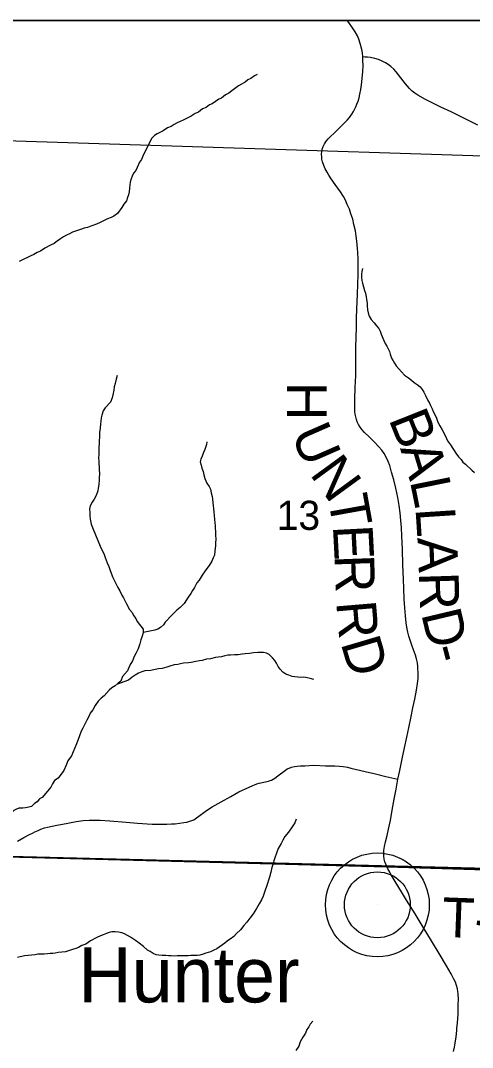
# Model space of a CAD drawing. Extents: x -3.3 to 34, y 0 to 56.8.
# Drawn here: x -1.209 to -0.562, y 33.404 to 34.877 of the extents above; entities that cross this region are included whole.
import ezdxf

# ---------------------------------------------------------------- set-up
doc = ezdxf.new("R2010")
doc.units = 0
for name, color, linetype in [('GM_X_Corporation', 7, 'Continuous'), ('GM_X_County_Road', 7, 'Continuous'), ('GM_X_Section_Text', 7, 'Continuous'), ('GM_X_Township_Road', 7, 'Continuous'), ('GM_X_Township_Road_Text', 7, 'Continuous'), ('GM_X_Unincorporated', 7, 'Continuous'), ('GM_X_Unincorporated_Location', 7, 'Continuous'), ('GM_X_Unincorporated_Text', 7, 'Continuous'), ('GT_Project_Soil_Layers', 7, 'Continuous'), ('SH_Data', 7, 'Continuous'), ('SH_Masking', 7, 'Continuous')]:
    doc.layers.add(name, color=color, linetype=linetype)

msp = doc.modelspace()

# ---------------------------------------------------------------- linework, layer by layer
at = {"layer": 'GM_X_Corporation'}
for points in [[(1.8402, 34.8771), (-3.3039, 34.8771), (-3.3039, 33.7379), (-1.9559, 33.6976), (-1.4178, 33.6828), (-1.3158, 33.6798), (-1.2647, 33.6785), (-1.2619, 33.6785), (-1.2559, 33.6783), (-1.2477, 33.6781), (-0.684, 33.6635), (0.0711, 33.6404), (0.5386, 33.6297), (1.1691, 33.6097), (1.268, 33.607), (1.3813, 33.6045), (1.3939, 33.6042), (1.4033, 33.604), (1.5156, 33.6018), (1.5452, 33.6012), (1.798, 33.5922), (1.8165, 34.1713), (1.8337, 34.7226), (1.8394, 34.8565)], [(-0.2111, 34.8771), (-1.2253, 34.8771), (-1.231, 34.705), (-0.2186, 34.6726)], [(-1.231, 34.705), (-0.2186, 34.6726), (-0.2543, 33.6541), (-1.2628, 33.6793)], [(-1.2628, 33.6793), (-0.2543, 33.6541), (-0.2878, 32.6826), (-1.3017, 32.7146)]]:
    msp.add_lwpolyline(points, close=True, dxfattribs=at)
msp.add_lwpolyline([(0.0711, 33.6404), (-0.684, 33.6635), (-1.2477, 33.6781), (-1.2559, 33.6783), (-1.2619, 33.6785), (-1.2647, 33.6785), (-1.3158, 33.6798), (-1.4178, 33.6828), (-1.9559, 33.6976), (-3.3039, 33.7379), (-3.3039, 28.0771)], dxfattribs=at)
at = {"layer": 'GM_X_County_Road'}
for points in [[(-0.7186, 34.8248), (-0.7193, 34.8307), (-0.72, 34.8353), (-0.7224, 34.8441), (-0.7244, 34.8503), (-0.7265, 34.855), (-0.7295, 34.8607), (-0.7333, 34.8667), (-0.7385, 34.8742), (-0.741, 34.8771)], [(-0.6869, 33.6706), (-0.6879, 33.6745), (-0.6885, 33.6793), (-0.6886, 33.6832), (-0.6884, 33.687), (-0.6876, 33.6925), (-0.6861, 33.6991), (-0.6838, 33.7086), (-0.6816, 33.7176), (-0.6792, 33.7301), (-0.6766, 33.7448), (-0.6737, 33.7604), (-0.671, 33.7748), (-0.6683, 33.7891), (-0.6656, 33.8018), (-0.6622, 33.8183), (-0.6589, 33.8341), (-0.6556, 33.8496), (-0.6529, 33.8626), (-0.6495, 33.8791), (-0.6469, 33.8914), (-0.6443, 33.9037), (-0.6415, 33.9166), (-0.6401, 33.9263), (-0.6395, 33.9337), (-0.6394, 33.9393), (-0.6397, 33.9508), (-0.6403, 33.9558), (-0.6417, 33.9619), (-0.6432, 33.967), (-0.6461, 33.9748), (-0.6485, 33.9814), (-0.651, 33.9885), (-0.6528, 33.9944), (-0.6542, 34.0001), (-0.6556, 34.0071), (-0.6564, 34.0133), (-0.6577, 34.0233), (-0.6585, 34.0347), (-0.6595, 34.0475), (-0.66, 34.0625), (-0.6604, 34.076), (-0.6611, 34.0967), (-0.662, 34.1192), (-0.6628, 34.1374), (-0.6634, 34.1501), (-0.6642, 34.1603), (-0.6652, 34.1712), (-0.6665, 34.1814), (-0.6685, 34.1933), (-0.6715, 34.2067), (-0.6744, 34.2182), (-0.6773, 34.2293), (-0.68, 34.2388), (-0.6823, 34.2448), (-0.6851, 34.2509), (-0.6881, 34.2562), (-0.6912, 34.2611), (-0.6956, 34.2659), (-0.7013, 34.2718), (-0.7097, 34.2801), (-0.7162, 34.2865), (-0.7195, 34.2901), (-0.7225, 34.2941), (-0.7247, 34.2978), (-0.7266, 34.3015), (-0.7277, 34.3048), (-0.7287, 34.3087), (-0.7294, 34.3124), (-0.7299, 34.3162), (-0.7303, 34.3231), (-0.7301, 34.334), (-0.7294, 34.351), (-0.7288, 34.3679), (-0.7285, 34.3859), (-0.7285, 34.408), (-0.7281, 34.4228), (-0.7278, 34.4367), (-0.7275, 34.4501), (-0.7271, 34.4633), (-0.7264, 34.4847), (-0.7257, 34.4991), (-0.7254, 34.5124), (-0.7252, 34.523), (-0.7254, 34.5348), (-0.7257, 34.5442), (-0.7261, 34.5503), (-0.7271, 34.5606), (-0.7281, 34.5678), (-0.7292, 34.5756), (-0.7313, 34.5844), (-0.7331, 34.5924), (-0.7356, 34.5997), (-0.7379, 34.6065), (-0.741, 34.6133), (-0.7436, 34.6194), (-0.7463, 34.6247), (-0.7508, 34.6316), (-0.7582, 34.6417), (-0.764, 34.6499), (-0.7673, 34.6551), (-0.7697, 34.6594), (-0.7724, 34.6643), (-0.7746, 34.6693), (-0.7764, 34.6746), (-0.7772, 34.6782), (-0.7775, 34.6809), (-0.7778, 34.6857), (-0.7776, 34.6888), (-0.7769, 34.6924), (-0.7753, 34.6965), (-0.7736, 34.7004), (-0.7707, 34.7045), (-0.7684, 34.7073), (-0.7563, 34.7191), (-0.7445, 34.7306), (-0.7412, 34.7341), (-0.7378, 34.7381), (-0.7345, 34.7427), (-0.7321, 34.7464), (-0.7304, 34.7495), (-0.7288, 34.7531), (-0.7271, 34.757), (-0.7252, 34.7616), (-0.7239, 34.7661), (-0.7227, 34.7713), (-0.7214, 34.7782), (-0.7204, 34.7847), (-0.7196, 34.7939), (-0.7187, 34.8039), (-0.7183, 34.8128), (-0.7184, 34.8199), (-0.7186, 34.8248)], [(-0.5536, 34.7268), (-0.5643, 34.7321), (-0.5804, 34.7402), (-0.592, 34.7459), (-0.6066, 34.7527), (-0.6183, 34.7585), (-0.6288, 34.7637), (-0.6396, 34.7698), (-0.644, 34.7728), (-0.6478, 34.7759), (-0.6515, 34.7795), (-0.6544, 34.7828), (-0.6573, 34.7862), (-0.6673, 34.7991), (-0.6707, 34.8034), (-0.6742, 34.8073), (-0.6785, 34.8113), (-0.6821, 34.8141), (-0.6861, 34.8166), (-0.6909, 34.819), (-0.6964, 34.821), (-0.7016, 34.8225), (-0.7078, 34.8239), (-0.7121, 34.8245), (-0.716, 34.8247), (-0.7186, 34.8248)], [(-0.62, 33.5574), (-0.632, 33.577), (-0.6438, 33.596), (-0.656, 33.6156), (-0.663, 33.6275), (-0.6722, 33.6424), (-0.6781, 33.6521), (-0.6801, 33.6558), (-0.6827, 33.6607), (-0.6853, 33.6665), (-0.6869, 33.6706)], [(-0.5837, 33.4317), (-0.583, 33.4397), (-0.5822, 33.4523), (-0.5818, 33.4662), (-0.5817, 33.4725), (-0.5819, 33.4817), (-0.5823, 33.4849), (-0.583, 33.4883), (-0.5842, 33.4932), (-0.586, 33.4979), (-0.5882, 33.5025), (-0.5922, 33.5102), (-0.5987, 33.5214), (-0.6094, 33.5394), (-0.62, 33.5574)], [(-0.5885, 33.3986), (-0.5873, 33.4047), (-0.5862, 33.4107), (-0.5849, 33.4196), (-0.5839, 33.4287), (-0.5837, 33.4317)]]:
    msp.add_lwpolyline(points, dxfattribs=at)
at = {"layer": 'GM_X_Township_Road'}
msp.add_lwpolyline([(-1.2138, 33.7003), (-1.2044, 33.7054), (-1.1965, 33.7097), (-1.1923, 33.7119), (-1.1886, 33.7138), (-1.1842, 33.7157), (-1.1803, 33.7173), (-1.1747, 33.7193), (-1.1706, 33.7205), (-1.1574, 33.7233), (-1.1441, 33.7256), (-1.1294, 33.7284), (-1.1195, 33.7298), (-1.1111, 33.7306), (-1.0951, 33.7304), (-1.0812, 33.7293), (-1.0577, 33.7274), (-1.0416, 33.7263), (-1.0205, 33.7248), (-1.0085, 33.7244), (-0.9995, 33.7245), (-0.9927, 33.7249), (-0.9877, 33.7253), (-0.975, 33.7268), (-0.9709, 33.7276), (-0.9679, 33.7284), (-0.9639, 33.7297), (-0.961, 33.7309), (-0.957, 33.7335), (-0.9535, 33.7359), (-0.9446, 33.7427), (-0.9414, 33.7451), (-0.9346, 33.7495), (-0.9217, 33.7567), (-0.9078, 33.7645), (-0.8962, 33.7708), (-0.8816, 33.7779), (-0.8765, 33.7802), (-0.8741, 33.7812), (-0.8707, 33.7823), (-0.867, 33.7834), (-0.8537, 33.7864), (-0.8513, 33.7872), (-0.8496, 33.7879), (-0.847, 33.7893), (-0.8447, 33.7907), (-0.8404, 33.794), (-0.8297, 33.8022), (-0.827, 33.8039), (-0.8241, 33.8051), (-0.8207, 33.8063), (-0.8168, 33.8071), (-0.8126, 33.8077), (-0.8079, 33.8081), (-0.8017, 33.8085), (-0.7887, 33.809), (-0.7721, 33.8085), (-0.7587, 33.8081), (-0.752, 33.8078), (-0.7468, 33.8073), (-0.7408, 33.8062), (-0.7357, 33.805), (-0.7233, 33.8021), (-0.7136, 33.7998), (-0.7023, 33.7971), (-0.6855, 33.7931), (-0.6683, 33.7891)], dxfattribs=at)
at = {"layer": 'GM_X_Unincorporated'}
for radius in [0.0744, 0.0472]:
    msp.add_circle((-0.6978, 33.6089), radius, dxfattribs=at)
at = {"layer": 'GM_X_Unincorporated_Location'}
msp.add_line((-0.6978, 33.6089), (-0.6978, 33.6089), dxfattribs=at)
at = {"layer": 'GT_Project_Soil_Layers'}
for points in [[(-0.8701, 34.7999), (-0.8739, 34.7979), (-0.8791, 34.7941), (-0.8833, 34.7921), (-0.8874, 34.7886), (-0.8927, 34.7859), (-0.8968, 34.7832), (-0.9024, 34.7789), (-0.9066, 34.7762), (-0.9107, 34.7731), (-0.9156, 34.7704), (-0.9212, 34.7658), (-0.925, 34.7642), (-0.9299, 34.7611), (-0.9347, 34.7576), (-0.9385, 34.756), (-0.9434, 34.7525), (-0.9483, 34.7502), (-0.9543, 34.7456), (-0.9588, 34.7436), (-0.9648, 34.7401), (-0.9761, 34.7342), (-0.9807, 34.7323), (-0.9848, 34.7303), (-0.9889, 34.728), (-0.9935, 34.7253), (-0.9984, 34.7233), (-1.0047, 34.7187), (-1.0096, 34.7167), (-1.0134, 34.7147), (-1.0172, 34.7124), (-1.0209, 34.7086), (-1.0235, 34.7043), (-1.0294, 34.6921), (-1.0316, 34.6879), (-1.0342, 34.6826), (-1.0361, 34.678), (-1.0386, 34.6738), (-1.0423, 34.6661), (-1.0442, 34.6619), (-1.0475, 34.6581), (-1.0494, 34.6539), (-1.0508, 34.6501), (-1.0523, 34.6451), (-1.0526, 34.6413), (-1.0529, 34.6368), (-1.0536, 34.6314), (-1.0543, 34.6272), (-1.0558, 34.6231), (-1.0576, 34.6185), (-1.061, 34.6139), (-1.0643, 34.6089), (-1.0703, 34.6005), (-1.0755, 34.5966), (-1.0793, 34.5946), (-1.0846, 34.5927), (-1.0951, 34.5872), (-1.1004, 34.5852), (-1.1087, 34.5821), (-1.1132, 34.5805), (-1.1181, 34.5793), (-1.1219, 34.5777), (-1.1264, 34.5765), (-1.1347, 34.5734), (-1.1393, 34.571), (-1.1434, 34.5691), (-1.1475, 34.5667), (-1.1521, 34.564), (-1.1569, 34.5609), (-1.1611, 34.5574), (-1.1663, 34.5551), (-1.1746, 34.5504), (-1.1806, 34.5461), (-1.1855, 34.5442), (-1.19, 34.5415), (-1.1953, 34.5391), (-1.1995, 34.5371), (-1.2047, 34.5348), (-1.2111, 34.5313)], [(-0.7192, 34.5215), (-0.7203, 34.517), (-0.7206, 34.5132), (-0.7206, 34.509), (-0.7201, 34.5041), (-0.7189, 34.5003), (-0.7161, 34.4897), (-0.7146, 34.4859), (-0.7137, 34.481), (-0.7133, 34.4768), (-0.7125, 34.4719), (-0.7124, 34.4677), (-0.712, 34.4624), (-0.7108, 34.4579), (-0.7096, 34.4533), (-0.7069, 34.4485), (-0.7026, 34.4436), (-0.6988, 34.4391), (-0.6957, 34.4353), (-0.6937, 34.4316), (-0.6922, 34.4274), (-0.6883, 34.4183), (-0.6867, 34.4138), (-0.684, 34.4101), (-0.6824, 34.4063), (-0.6805, 34.4025), (-0.6796, 34.3984), (-0.6773, 34.3931), (-0.675, 34.3893), (-0.673, 34.3855), (-0.6707, 34.3818), (-0.6672, 34.3776), (-0.6634, 34.3731), (-0.6588, 34.3687), (-0.6534, 34.3649), (-0.6488, 34.3612), (-0.645, 34.3582), (-0.6408, 34.3552), (-0.6365, 34.3519), (-0.6338, 34.3481), (-0.6311, 34.344), (-0.6288, 34.3395), (-0.6257, 34.3331), (-0.6233, 34.3285), (-0.6214, 34.3248), (-0.6194, 34.3202), (-0.6179, 34.3165), (-0.6155, 34.3123), (-0.6132, 34.307), (-0.6112, 34.301), (-0.6081, 34.2957), (-0.605, 34.2901), (-0.6003, 34.281), (-0.5972, 34.2742), (-0.5929, 34.2686), (-0.5852, 34.2566), (-0.5813, 34.2513), (-0.5779, 34.2476), (-0.5752, 34.2438), (-0.5713, 34.2408), (-0.5625, 34.2322), (-0.5587, 34.2289)], [(-1.0709, 34.3681), (-1.0724, 34.3628), (-1.0734, 34.3567), (-1.0749, 34.3518), (-1.0756, 34.3472), (-1.077, 34.3404), (-1.0781, 34.3358), (-1.0803, 34.3297), (-1.0881, 34.3216), (-1.0907, 34.3174), (-1.0929, 34.3113), (-1.0936, 34.3071), (-1.0943, 34.3025), (-1.0946, 34.2987), (-1.0953, 34.2923), (-1.096, 34.2862), (-1.0959, 34.2813), (-1.0965, 34.2729), (-1.0972, 34.263), (-1.097, 34.2543), (-1.0974, 34.2505), (-1.0969, 34.2448), (-1.0968, 34.2338), (-1.0963, 34.2266), (-1.0966, 34.222), (-1.0966, 34.2182), (-1.0972, 34.2118), (-1.0979, 34.2064), (-1.0986, 34.2026), (-1.1008, 34.1961), (-1.1038, 34.1908), (-1.1067, 34.1862), (-1.1093, 34.1812), (-1.1104, 34.1767), (-1.1099, 34.171), (-1.1099, 34.1668), (-1.1095, 34.1622), (-1.1078, 34.155), (-1.1051, 34.1479), (-1.1016, 34.1396), (-1.0984, 34.1313), (-1.0949, 34.1233), (-1.0922, 34.1173), (-1.0898, 34.1128), (-1.0878, 34.1071), (-1.0863, 34.1033), (-1.0851, 34.0992), (-1.0827, 34.0943), (-1.0808, 34.0882), (-1.0768, 34.0784), (-1.0698, 34.0641), (-1.0671, 34.0592), (-1.064, 34.0532), (-1.0617, 34.0494), (-1.0574, 34.0407), (-1.0531, 34.0324), (-1.0492, 34.0283), (-1.0473, 34.0238), (-1.0438, 34.0197), (-1.0419, 34.0151), (-1.0368, 34.0087), (-1.0334, 34.0042), (-1.0333, 33.9989), (-1.0351, 33.9943), (-1.0369, 33.989), (-1.0384, 33.9833), (-1.0409, 33.976), (-1.0439, 33.9692), (-1.0465, 33.9649), (-1.049, 33.9588), (-1.0528, 33.9527), (-1.0561, 33.9443), (-1.0632, 33.9362), (-1.0657, 33.9297), (-1.0695, 33.9267), (-1.0736, 33.9232), (-1.0785, 33.9201), (-1.0822, 33.9166), (-1.0893, 33.9085), (-1.0938, 33.9054), (-1.0979, 33.9008), (-1.1024, 33.8947), (-1.1057, 33.8886), (-1.1095, 33.884), (-1.1109, 33.8798), (-1.1143, 33.874), (-1.1198, 33.8625), (-1.1224, 33.858), (-1.1246, 33.8515), (-1.1268, 33.8461), (-1.1289, 33.8396), (-1.1363, 33.8224), (-1.1415, 33.8155), (-1.1441, 33.8094), (-1.1474, 33.8018), (-1.1552, 33.7907), (-1.1605, 33.7872), (-1.1634, 33.7826), (-1.166, 33.7776), (-1.1705, 33.7718), (-1.1783, 33.763)], [(-0.9422, 34.2728), (-0.9429, 34.269), (-0.9451, 34.2621), (-0.9469, 34.2575), (-0.9491, 34.2522), (-0.951, 34.248), (-0.9517, 34.2442), (-0.9505, 34.2393), (-0.9493, 34.2351), (-0.9477, 34.2302), (-0.9465, 34.2257), (-0.9449, 34.2204), (-0.9422, 34.2136), (-0.9391, 34.2087), (-0.9371, 34.2049), (-0.9359, 34.2), (-0.9347, 34.1947), (-0.9339, 34.1905), (-0.9338, 34.1856), (-0.933, 34.181), (-0.9326, 34.1773), (-0.9321, 34.1719), (-0.9317, 34.1674), (-0.9312, 34.1613), (-0.9308, 34.1568), (-0.9304, 34.153), (-0.9303, 34.1488), (-0.9299, 34.1446), (-0.9298, 34.1393), (-0.9293, 34.1333), (-0.93, 34.1279), (-0.93, 34.1238), (-0.9306, 34.1165), (-0.9313, 34.1105), (-0.9331, 34.1066), (-0.9353, 34.1017), (-0.9391, 34.0955), (-0.9439, 34.0894), (-0.9487, 34.0817), (-0.9532, 34.0745), (-0.9565, 34.0706), (-0.9599, 34.0641), (-0.9628, 34.0595), (-0.9654, 34.0553), (-0.9691, 34.0503), (-0.9747, 34.0411), (-0.9807, 34.0354), (-0.9852, 34.0315), (-0.9893, 34.0276), (-0.9927, 34.0238), (-1.002, 34.0142), (-1.0043, 34.0103), (-1.0087, 34.0065), (-1.0125, 34.0042), (-1.017, 34.0026), (-1.0333, 33.9993)], [(-0.789, 33.9321), (-0.7943, 33.9336), (-0.7985, 33.9343), (-0.803, 33.9353), (-0.8076, 33.9349), (-0.8117, 33.9352), (-0.8163, 33.9359), (-0.8201, 33.9366), (-0.8247, 33.9381), (-0.8289, 33.9399), (-0.8331, 33.9425), (-0.8369, 33.947), (-0.84, 33.9508), (-0.8424, 33.9557), (-0.8447, 33.9594), (-0.8481, 33.9632), (-0.8528, 33.9677), (-0.8566, 33.9699), (-0.8611, 33.971), (-0.8691, 33.9709), (-0.8752, 33.9704), (-0.8812, 33.9692), (-0.8873, 33.9687), (-0.8918, 33.9683), (-0.8971, 33.9674), (-0.9028, 33.9673), (-0.9081, 33.9669), (-0.9119, 33.9668), (-0.9164, 33.966), (-0.9213, 33.9648), (-0.9259, 33.964), (-0.9297, 33.9636), (-0.9372, 33.9619), (-0.9425, 33.9611), (-0.949, 33.9595), (-0.9527, 33.9587), (-0.958, 33.9578), (-0.9645, 33.9566), (-0.9686, 33.9562), (-0.9758, 33.9553), (-0.98, 33.9545), (-0.9838, 33.9537), (-0.9891, 33.9532), (-0.9951, 33.9512), (-0.9996, 33.95), (-1.0064, 33.948), (-1.0117, 33.9472), (-1.0163, 33.9464), (-1.0223, 33.9452), (-1.031, 33.9443), (-1.0356, 33.9431), (-1.0401, 33.9411), (-1.045, 33.9384), (-1.0495, 33.9353), (-1.0544, 33.931), (-1.0716, 33.9248)], [(-1.1783, 33.763), (-1.1821, 33.7611), (-1.1855, 33.7565), (-1.1892, 33.7541), (-1.1937, 33.7499), (-1.1975, 33.7491), (-1.2024, 33.7479), (-1.2062, 33.7478), (-1.2115, 33.7474), (-1.2153, 33.7462), (-1.219, 33.7442), (-1.2231, 33.74), (-1.2265, 33.7358), (-1.2299, 33.7319), (-1.2347, 33.7277), (-1.2418, 33.7196), (-1.2471, 33.7153), (-1.2519, 33.7096), (-1.2564, 33.7053), (-1.2586, 33.7), (-1.2624, 33.6977), (-1.2802, 33.6872)], [(-0.8143, 33.732), (-0.8161, 33.7267), (-0.8198, 33.7206), (-0.825, 33.7133), (-0.8306, 33.7071), (-0.8332, 33.7018), (-0.8358, 33.6968), (-0.8399, 33.6895), (-0.845, 33.6762), (-0.8464, 33.672), (-0.8471, 33.6682), (-0.849, 33.6624), (-0.8504, 33.656), (-0.8526, 33.6487), (-0.8566, 33.6354), (-0.8584, 33.63), (-0.8613, 33.6216), (-0.8639, 33.6163), (-0.8672, 33.6102), (-0.8709, 33.6036), (-0.8757, 33.596), (-0.8806, 33.5898), (-0.8851, 33.5841), (-0.8892, 33.5795), (-0.894, 33.5733), (-0.8996, 33.5679), (-0.9034, 33.5637), (-0.9086, 33.5598), (-0.9124, 33.5571), (-0.9165, 33.554), (-0.9278, 33.5459), (-0.9323, 33.5439), (-0.9372, 33.5416), (-0.9436, 33.5396), (-0.9477, 33.538), (-0.9523, 33.5368), (-0.9561, 33.5364), (-0.9652, 33.5362), (-0.969, 33.5358), (-0.9731, 33.5358), (-0.9769, 33.5357), (-0.9811, 33.536), (-0.9849, 33.536), (-0.989, 33.5355), (-0.9932, 33.5359), (-0.997, 33.5358), (-1.0012, 33.5361), (-1.0065, 33.5364), (-1.0111, 33.5367), (-1.0149, 33.5374), (-1.019, 33.5393), (-1.0233, 33.5419), (-1.0271, 33.5441), (-1.0328, 33.549), (-1.0393, 33.5538), (-1.0447, 33.5579), (-1.0516, 33.5628), (-1.0558, 33.565), (-1.0604, 33.5676), (-1.0642, 33.569), (-1.0688, 33.5697), (-1.0737, 33.57), (-1.0782, 33.57), (-1.082, 33.5695), (-1.0862, 33.568), (-1.0907, 33.566), (-1.0945, 33.5644), (-1.0998, 33.5621), (-1.1088, 33.5574), (-1.1155, 33.5524), (-1.1212, 33.5504), (-1.1261, 33.5477), (-1.1302, 33.5461), (-1.1348, 33.5449), (-1.1393, 33.5433), (-1.145, 33.5417), (-1.1503, 33.5409), (-1.1552, 33.5404), (-1.1594, 33.5396), (-1.1631, 33.5392), (-1.1669, 33.5391), (-1.1707, 33.5387), (-1.1753, 33.5382), (-1.1791, 33.5382), (-1.1844, 33.5381), (-1.1885, 33.5373), (-1.2037, 33.5356), (-1.2135, 33.5332)], [(-0.7902, 33.4422), (-0.7943, 33.438), (-0.7958, 33.4338), (-0.7988, 33.43), (-0.8006, 33.425), (-0.8047, 33.4192), (-0.8084, 33.4124), (-0.8102, 33.4062), (-0.8147, 33.4001)]]:
    msp.add_lwpolyline(points, dxfattribs=at)
at = {"layer": 'SH_Data'}
msp.add_line((-3.3039, 34.8771), (3.4961, 34.8771), dxfattribs=at)

# ---------------------------------------------------------------- texts
at = {"layer": 'GM_X_Section_Text'}
msp.add_text('13', height=0.04186, rotation=0, dxfattribs=at).set_placement((-0.8421, 34.1466))
at = {"layer": 'GM_X_Township_Road_Text'}
msp.add_text('T-72', height=0.05682, rotation=357.8787, dxfattribs=at).set_placement((-0.6058, 33.563))
at = {"layer": 'GM_X_Unincorporated_Text'}
msp.add_text('Hunter', height=0.07898, rotation=0, dxfattribs=at).set_placement((-1.1263, 33.469))
at = {"layer": 'SH_Masking'}
for s, rotation, p in [('H', 269.7851, (-0.8273, 34.3587)), ('B', 291.7, (-0.6822, 34.3057)), ('U', 293.6687, (-0.8223, 34.284)), ('N', 306.1067, (-0.7957, 34.2267)), ('A', 286.739, (-0.6654, 34.2636)), ('L', 281.4326, (-0.6513, 34.217)), ('T', 280.1718, (-0.7689, 34.1925)), ('L', 273.7311, (-0.6432, 34.1774)), ('E', 273.0056, (-0.7616, 34.1526)), ('A', 272.4378, (-0.6404, 34.1353)), ('R', 272.0847, (-0.7594, 34.1104)), ('R', 271.8152, (-0.6383, 34.0855)), ('R', 274.8511, (-0.7569, 34.0431)), ('D', 283.3958, (-0.6352, 34.0265)), ('D', 286.4849, (-0.7507, 33.9845)), ('-', 284.6723, (-0.6232, 33.9765))]:
    msp.add_text(s, height=0.0568, rotation=rotation, dxfattribs=at).set_placement(p)

doc.saveas('drawing.dxf')
